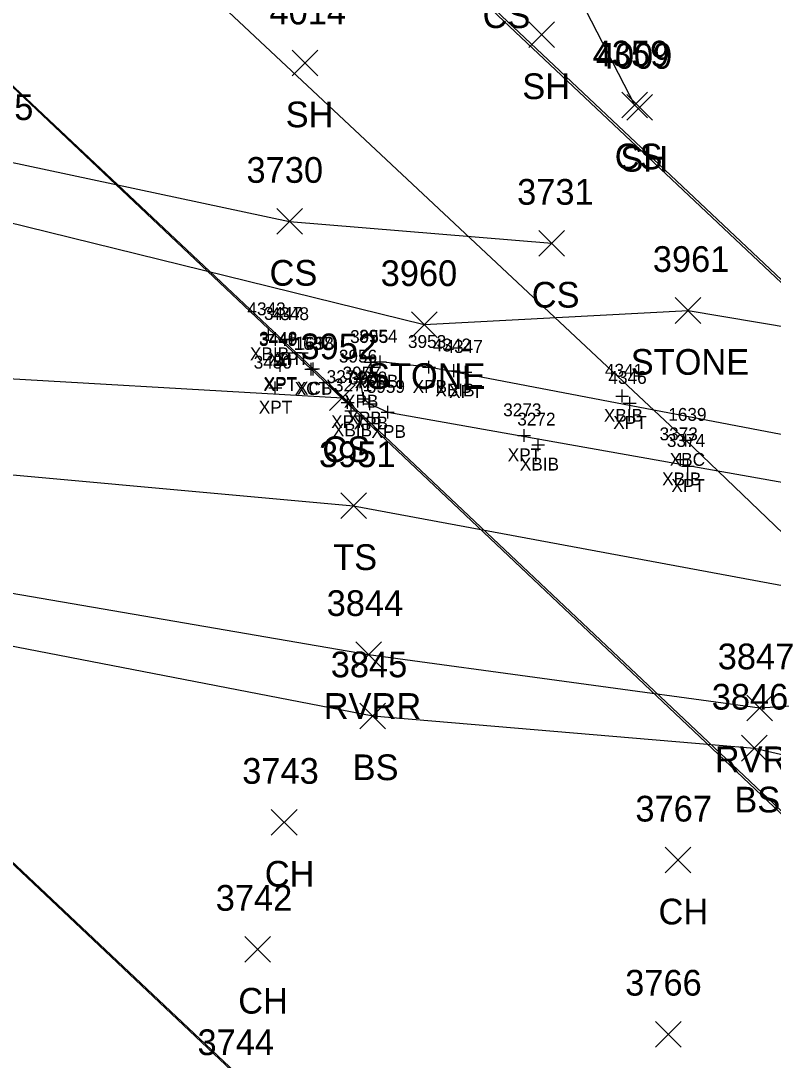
# Model space of a CAD drawing. Extents: x 1647574 to 1652703, y 212895 to 228670.
# Drawn here: x 1648837.9 to 1648896.4, y 227257.1 to 227337.9 of the extents above; entities that cross this region are included whole.
import ezdxf

# ---------------------------------------------------------------- set-up
doc = ezdxf.new("R2010")
doc.units = 0
for name, color, linetype in [('B_A', 7, 'Continuous'), ('B_I', 7, 'Continuous'), ('B_TIC', 7, 'Continuous'), ('BDC', 7, 'Continuous'), ('BELB', 7, 'Continuous'), ('BSUBM', 7, 'Continuous'), ('L_A', 7, 'Continuous'), ('L_I', 7, 'Continuous'), ('L_TIC', 7, 'Continuous'), ('LASF', 7, 'Continuous'), ('LAWE', 7, 'Continuous'), ('LELB', 7, 'Continuous')]:
    doc.layers.add(name, color=color, linetype=linetype)

msp = doc.modelspace()

# ---------------------------------------------------------------- linework, layer by layer
at = {"layer": 'B_TIC'}
for p, q in [((1648857.109, 227313.486), (1648857.185, 227313.486)), ((1648858.401, 227313.128), (1648858.477, 227313.128)), ((1648858.92, 227313.106), (1648858.996, 227313.106)), ((1648858.017, 227311.098), (1648858.093, 227311.098)), ((1648858.022, 227311.195), (1648858.097, 227311.195)), ((1648865.092, 227311.327), (1648865.168, 227311.327)), ((1648865.801, 227311.358), (1648865.877, 227311.358)), ((1648869.591, 227310.945), (1648869.666, 227310.945)), ((1648860.434, 227310.794), (1648860.51, 227310.794)), ((1648860.593, 227310.809), (1648860.669, 227310.809)), ((1648871.521, 227310.673), (1648871.597, 227310.673)), ((1648872.437, 227310.554), (1648872.512, 227310.554)), ((1648857.643, 227309.337), (1648857.718, 227309.337)), ((1648864.25, 227309.806), (1648864.326, 227309.806)), ((1648864.51, 227308.492), (1648864.585, 227308.492)), ((1648884.622, 227308.705), (1648884.697, 227308.705)), ((1648863.267, 227308.213), (1648863.342, 227308.213)), ((1648865.005, 227308.106), (1648865.081, 227308.106)), ((1648885.205, 227308.149), (1648885.28, 227308.149)), ((1648863.556, 227307.56), (1648863.631, 227307.56)), ((1648866.39, 227307.449), (1648866.465, 227307.449)), ((1648876.996, 227305.629), (1648877.072, 227305.629)), ((1648889.574, 227305.276), (1648889.65, 227305.276)), ((1648878.091, 227304.91), (1648878.166, 227304.91)), ((1648889.154, 227303.76), (1648889.23, 227303.76)), ((1648889.722, 227303.245), (1648889.798, 227303.245))]:
    msp.add_line(p, q, dxfattribs=at)
for points in [[(1648856.606, 227313.486), (1648857.606, 227313.486)], [(1648857.106, 227312.986), (1648857.106, 227313.986)], [(1648858.398, 227312.628), (1648858.398, 227313.628)], [(1648858.917, 227312.606), (1648858.917, 227313.606)], [(1648857.898, 227313.128), (1648858.898, 227313.128)], [(1648858.417, 227313.106), (1648859.417, 227313.106)], [(1648865.089, 227310.827), (1648865.089, 227311.827)], [(1648865.798, 227310.858), (1648865.798, 227311.858)], [(1648857.514, 227311.098), (1648858.514, 227311.098)], [(1648857.518, 227311.195), (1648858.518, 227311.195)], [(1648858.014, 227310.598), (1648858.014, 227311.598)], [(1648858.018, 227310.695), (1648858.018, 227311.695)], [(1648860.431, 227310.293), (1648860.431, 227311.294)], [(1648860.59, 227310.309), (1648860.59, 227311.309)], [(1648864.589, 227311.327), (1648865.589, 227311.327)], [(1648865.298, 227311.358), (1648866.298, 227311.358)], [(1648869.087, 227310.945), (1648870.087, 227310.945)], [(1648869.587, 227310.445), (1648869.587, 227311.445)], [(1648871.518, 227310.173), (1648871.518, 227311.173)], [(1648872.433, 227310.054), (1648872.433, 227311.054)], [(1648859.931, 227310.794), (1648860.931, 227310.794)], [(1648860.09, 227310.809), (1648861.09, 227310.809)], [(1648864.247, 227309.306), (1648864.247, 227310.306)], [(1648871.018, 227310.673), (1648872.018, 227310.673)], [(1648871.933, 227310.554), (1648872.933, 227310.554)], [(1648857.139, 227309.337), (1648858.139, 227309.337)], [(1648857.639, 227308.837), (1648857.639, 227309.837)], [(1648863.747, 227309.806), (1648864.747, 227309.806)], [(1648863.263, 227307.713), (1648863.263, 227308.713)], [(1648864.006, 227308.492), (1648865.006, 227308.492)], [(1648864.506, 227307.992), (1648864.506, 227308.992)], [(1648865.002, 227307.606), (1648865.002, 227308.606)], [(1648884.118, 227308.705), (1648885.118, 227308.705)], [(1648884.618, 227308.205), (1648884.618, 227309.205)], [(1648885.201, 227307.649), (1648885.201, 227308.649)], [(1648862.763, 227308.213), (1648863.763, 227308.213)], [(1648863.552, 227307.06), (1648863.552, 227308.06)], [(1648864.502, 227308.106), (1648865.502, 227308.106)], [(1648866.386, 227306.949), (1648866.386, 227307.949)], [(1648884.701, 227308.149), (1648885.701, 227308.149)], [(1648863.052, 227307.56), (1648864.052, 227307.56)], [(1648865.886, 227307.449), (1648866.886, 227307.449)], [(1648876.993, 227305.129), (1648876.993, 227306.129)], [(1648876.493, 227305.629), (1648877.493, 227305.629)], [(1648878.087, 227304.41), (1648878.087, 227305.41)], [(1648889.071, 227305.276), (1648890.071, 227305.276)], [(1648889.571, 227304.776), (1648889.571, 227305.776)], [(1648877.587, 227304.91), (1648878.587, 227304.91)], [(1648888.651, 227303.76), (1648889.651, 227303.76)], [(1648889.151, 227303.26), (1648889.151, 227304.26)], [(1648889.719, 227302.745), (1648889.719, 227303.745)], [(1648889.219, 227303.245), (1648890.219, 227303.245)]]:
    msp.add_lwpolyline(points, dxfattribs=at)
at = {"layer": 'BDC'}
for points in [[(1648705.852, 227396.154), (1648745.059, 227359.411), (1648787.916, 227318.711), (1648830.863, 227278.3), (1648888.33, 227224.067), (1648945.958, 227169.85), (1649010.577, 227108.866), (1649057.241, 227064.803), (1649099.962, 227024.603)], [(1648705.902, 227396.256), (1648745.142, 227359.215), (1648788.072, 227318.717), (1648831.078, 227278.232), (1648888.572, 227223.976), (1648945.897, 227169.932), (1649010.764, 227109.119), (1649057.374, 227064.845), (1649100.019, 227024.673)], [(1649190.777, 226999.084), (1649140.468, 227046.558), (1649090.33, 227093.733), (1649025.71, 227154.751), (1648968.186, 227208.898), (1648910.789, 227263.155), (1648860.431, 227310.794), (1648808.664, 227359.741)], [(1649190.944, 226999.114), (1649140.59, 227046.719), (1649090.397, 227093.864), (1649025.741, 227154.791), (1648968.355, 227208.988), (1648910.836, 227263.351), (1648860.59, 227310.809), (1648808.767, 227359.651)], [(1649243.4, 226991.008), (1649194.892, 227036.57), (1649144.766, 227083.811), (1649080.187, 227144.73), (1649023.114, 227198.758), (1648965.385, 227253.071), (1648915.007, 227300.535), (1648862.79, 227349.772)], [(1649243.526, 226991.095), (1649195.071, 227036.681), (1649144.945, 227083.846), (1649080.275, 227144.791), (1649023.25, 227198.713), (1648965.389, 227253.216), (1648915.176, 227300.61), (1648862.963, 227349.863)]]:
    msp.add_lwpolyline(points, dxfattribs=at)
at = {"layer": 'BELB'}
msp.add_lwpolyline([(1649218.046, 226994.506), (1649168.124, 227041.655), (1649117.675, 227088.79), (1649053.801, 227149.566), (1648996.598, 227203.697), (1648938.733, 227258.119), (1648889.571, 227305.276), (1648838.072, 227353.54)], dxfattribs=at)
at = {"layer": 'BSUBM'}
msp.add_lwpolyline([(1648869.587, 227310.945), (1648865.798, 227311.358), (1648865.089, 227311.327), (1648864.247, 227309.806), (1648864.506, 227308.492), (1648865.002, 227308.106), (1648866.386, 227307.449), (1648909.725, 227299.757), (1648911.131, 227300.053), (1648911.68, 227301.467), (1648911.451, 227302.179), (1648911.035, 227302.784), (1648910.413, 227303.154), (1648869.587, 227310.945)], dxfattribs=at)
at = {"layer": 'L_TIC'}
for points in [[(1648877.358, 227335.795), (1648879.358, 227337.795)], [(1648879.358, 227335.795), (1648877.358, 227337.795)], [(1648858.963, 227333.603), (1648860.963, 227335.603)], [(1648860.963, 227333.603), (1648858.963, 227335.603)], [(1648884.59, 227330.331), (1648886.59, 227332.331)], [(1648886.59, 227330.331), (1648884.59, 227332.331)], [(1648884.982, 227330.155), (1648886.982, 227332.155)], [(1648886.982, 227330.155), (1648884.982, 227332.155)], [(1648857.755, 227321.284), (1648859.755, 227323.284)], [(1648859.755, 227321.284), (1648857.755, 227323.284)], [(1648878.14, 227319.58), (1648880.14, 227321.58)], [(1648880.14, 227319.58), (1648878.14, 227321.58)], [(1648888.736, 227314.356), (1648890.736, 227316.356)], [(1648890.736, 227314.356), (1648888.736, 227316.356)], [(1648868.231, 227313.255), (1648870.231, 227315.255)], [(1648870.231, 227313.255), (1648868.231, 227315.255)], [(1648861.859, 227307.566), (1648863.859, 227309.566)], [(1648863.859, 227307.566), (1648861.859, 227309.566)], [(1648862.734, 227299.174), (1648864.734, 227301.174)], [(1648864.734, 227299.174), (1648862.734, 227301.174)], [(1648863.898, 227287.599), (1648865.898, 227289.599)], [(1648865.898, 227287.599), (1648863.898, 227289.599)], [(1648894.304, 227283.453), (1648896.304, 227285.453)], [(1648896.304, 227283.453), (1648894.304, 227285.453)], [(1648864.217, 227282.832), (1648866.217, 227284.832)], [(1648866.217, 227282.832), (1648864.217, 227284.832)], [(1648893.895, 227280.32), (1648895.895, 227282.32)], [(1648895.895, 227280.32), (1648893.895, 227282.32)], [(1648857.335, 227274.55), (1648859.335, 227276.55)], [(1648859.335, 227274.55), (1648857.335, 227276.55)], [(1648887.95, 227271.614), (1648889.95, 227273.614)], [(1648889.95, 227271.614), (1648887.95, 227273.614)], [(1648855.275, 227264.676), (1648857.275, 227266.676)], [(1648857.275, 227264.676), (1648855.275, 227266.676)], [(1648887.212, 227258.077), (1648889.212, 227260.077)], [(1648889.212, 227258.077), (1648887.212, 227260.077)]]:
    msp.add_lwpolyline(points, dxfattribs=at)
at = {"layer": 'LASF'}
msp.add_lwpolyline([(1648650.222, 227380.955), (1648665.187, 227366.232), (1648704.752, 227348.923), (1648726.242, 227345.003), (1648748.022, 227340.215), (1648778.691, 227335.468), (1648795.179, 227328.09), (1648829.721, 227323.979), (1648869.231, 227314.255), (1648889.736, 227315.356), (1648906.07, 227312.609), (1648918.662, 227314.372), (1648951.491, 227306.349), (1648977.567, 227292.251), (1648987.29, 227278.611), (1648987.249, 227274.742)], dxfattribs=at)
at = {"layer": 'LAWE'}
msp.add_lwpolyline([(1648523.618, 227464.437), (1648558.315, 227431.33), (1648577.139, 227410.096), (1648589.542, 227390.215), (1648614.463, 227367.163), (1648643.493, 227349.685), (1648671.906, 227332.593), (1648697.558, 227323.897), (1648718.58, 227316.224), (1648748.456, 227309.789), (1648786.397, 227302.267), (1648830.69, 227294.491), (1648864.898, 227288.599), (1648895.304, 227284.453), (1648918.106, 227285.909), (1648972.006, 227267.699), (1649004.518, 227260.095), (1649036.332, 227254.751), (1649067.753, 227244.931), (1649099.556, 227239.623), (1649133.345, 227233.557), (1649168.721, 227227.534), (1649200.785, 227221.115), (1649219.753, 227218.741)], dxfattribs=at)
at = {"layer": 'LELB'}
for points in [[(1648655.911, 227395.863), (1648674.999, 227378.757), (1648703.409, 227359.468), (1648723.983, 227350.839), (1648755.179, 227345.024), (1648824.556, 227329.555), (1648858.755, 227322.284), (1648879.14, 227320.58)], [(1648624.782, 227367.39), (1648661.563, 227343.255), (1648687.991, 227330.789), (1648710.881, 227324.59), (1648732.4, 227320.11), (1648758.291, 227314.941), (1648781.981, 227308.526), (1648826.946, 227303.501), (1648863.734, 227300.174), (1648907.545, 227292.016), (1648945.167, 227284.729), (1648987.249, 227274.742), (1649006.387, 227273.993), (1649032.821, 227270.544), (1649043.18, 227273.015), (1649036.389, 227297.452)], [(1648885.59, 227331.331), (1648879.298, 227343.566), (1648872.735, 227351.868), (1648862.449, 227360.841)], [(1648717.8, 227336.794), (1648782.39, 227323.788), (1648830.575, 227310.433), (1648862.859, 227308.566)], [(1648785.473, 227299.553), (1648829.465, 227290.758), (1648865.217, 227283.832), (1648894.895, 227281.32), (1648915.213, 227276.631), (1648970.743, 227264.412), (1649004.316, 227256.615), (1649035.751, 227252.607), (1649067.455, 227243.568), (1649099.248, 227238.183), (1649133.364, 227231.231), (1649168.074, 227224.491), (1649200.359, 227218.768), (1649219.225, 227216.606)]]:
    msp.add_lwpolyline(points, dxfattribs=at)

# ---------------------------------------------------------------- texts
at = {"layer": 'B_A'}
for s, p in [('XBIB', (1648855.677, 227311.486)), ('XPT', (1648857.118, 227311.128)), ('XPT', (1648857.637, 227311.106)), ('XPT', (1648856.734, 227309.098)), ('XPT', (1648856.739, 227309.195)), ('XPB', (1648863.825, 227309.327)), ('XPB', (1648864.534, 227309.358)), ('XCT', (1648859.151, 227308.794)), ('XCB', (1648859.326, 227308.809)), ('XPB', (1648868.324, 227308.945)), ('XBIB', (1648870.089, 227308.673)), ('XPT', (1648871.154, 227308.554)), ('XPB', (1648862.983, 227307.806)), ('XPT', (1648856.36, 227307.337)), ('XBIB', (1648883.189, 227306.705)), ('XPT', (1648861.984, 227306.213)), ('XPB', (1648863.242, 227306.492)), ('XPB', (1648863.738, 227306.106)), ('XPT', (1648883.922, 227306.149)), ('XBIB', (1648862.123, 227305.56)), ('XPB', (1648865.122, 227305.449)), ('XPT', (1648875.713, 227303.629)), ('XBIB', (1648876.658, 227302.91)), ('XBC', (1648888.307, 227303.276)), ('XBIB', (1648887.722, 227301.76)), ('XPT', (1648888.439, 227301.245))]:
    msp.add_text(s, height=1, dxfattribs=at).set_placement(p)
at = {"layer": 'B_I'}
for s, p in [('4343', (1648855.476, 227314.986)), ('3447', (1648856.768, 227314.628)), ('4348', (1648857.287, 227314.606)), ('3449', (1648856.38, 227312.598)), ('3448', (1648856.388, 227312.695)), ('1638', (1648859.22, 227312.309)), ('3955', (1648863.459, 227312.827)), ('3954', (1648864.168, 227312.858)), ('3953', (1648867.958, 227312.445)), ('1637', (1648859.061, 227312.294)), ('4342', (1648869.888, 227312.173)), ('4347', (1648870.803, 227312.054)), ('3450', (1648855.966, 227310.837)), ('3956', (1648862.589, 227311.306)), ('3957', (1648862.876, 227309.992)), ('4341', (1648883.272, 227310.205)), ('3274', (1648861.633, 227309.713)), ('3958', (1648863.372, 227309.606)), ('4346', (1648883.544, 227309.649)), ('3271', (1648862.206, 227309.06)), ('3959', (1648864.752, 227308.949)), ('3273', (1648875.363, 227307.129)), ('1639', (1648888.197, 227306.776)), ('3272', (1648876.458, 227306.41)), ('3373', (1648887.521, 227305.26)), ('3374', (1648888.089, 227304.745))]:
    msp.add_text(s, height=1, dxfattribs=at).set_placement(p)
at = {"layer": 'L_A'}
for s, p in [('CS', (1648873.764, 227337.318)), ('SH', (1648876.846, 227331.795)), ('SH', (1648858.451, 227329.603)), ('CS', (1648884.031, 227326.331)), ('SH', (1648884.47, 227326.155)), ('CS', (1648857.196, 227317.284)), ('CS', (1648877.581, 227315.58)), ('STONE', (1648885.28, 227310.356)), ('STONE', (1648864.774, 227309.255)), ('CS', (1648861.3, 227303.566)), ('TS', (1648862.143, 227295.174)), ('RVRR', (1648861.41, 227283.599)), ('RVRR', (1648891.816, 227279.453)), ('BS', (1648863.658, 227278.832)), ('BS', (1648893.336, 227276.32)), ('CH', (1648856.823, 227270.55)), ('CH', (1648887.439, 227267.614)), ('CH', (1648854.763, 227260.676))]:
    msp.add_text(s, height=2, dxfattribs=at).set_placement(p)
at = {"layer": 'L_I'}
for s, p in [('4014', (1648857.192, 227337.603)), ('4359', (1648882.322, 227334.331)), ('4009', (1648882.557, 227334.155)), ('4015', (1648832.883, 227330.168)), ('3730', (1648855.408, 227325.284)), ('3731', (1648876.447, 227323.58)), ('3961', (1648886.996, 227318.356)), ('3960', (1648865.837, 227317.255)), ('3952', (1648859.599, 227311.566)), ('3951', (1648861.041, 227303.174)), ('3844', (1648861.638, 227291.599)), ('3847', (1648892.044, 227287.453)), ('3845', (1648861.957, 227286.832)), ('3846', (1648891.58, 227284.32)), ('3743', (1648855.075, 227278.55)), ('3767', (1648885.643, 227275.614)), ('3742', (1648853.015, 227268.676)), ('3766', (1648884.85, 227262.077)), ('3744', (1648851.597, 227257.45))]:
    msp.add_text(s, height=2, dxfattribs=at).set_placement(p)

doc.saveas('drawing.dxf')
